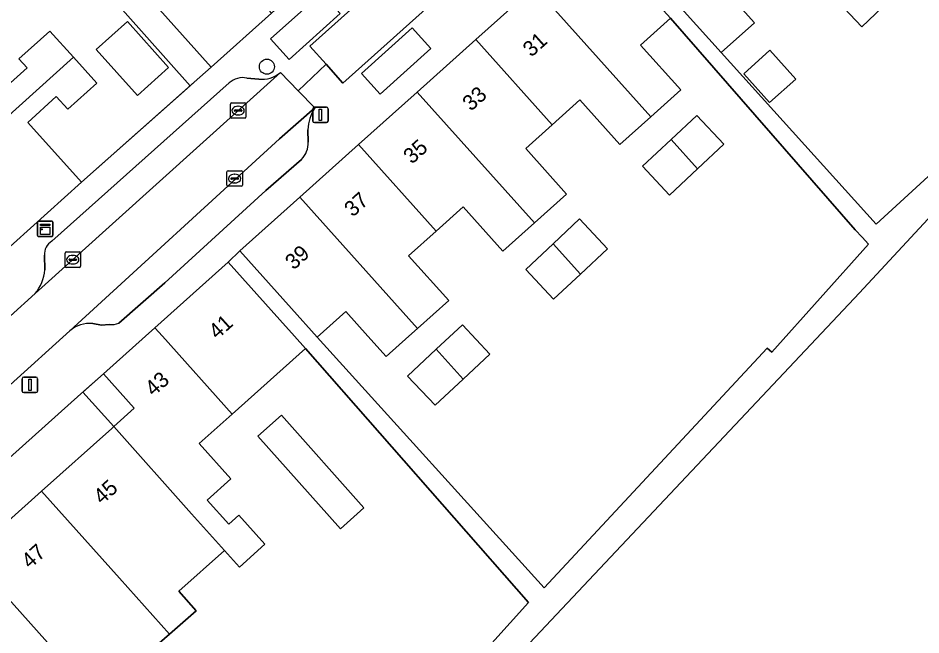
# Model space of a CAD drawing. Extents: x 158352 to 159489, y 383828 to 384603.
# Drawn here: x 159153.8 to 159212.3, y 384230.7 to 384270.6 of the extents above; entities that cross this region are included whole.
import ezdxf

# ---------------------------------------------------------------- set-up
doc = ezdxf.new("R2010")
doc.units = 0
for name, color, linetype in [('IMGEO_Boom', 7, 'Continuous'), ('IMGEO_Erf', 7, 'Continuous'), ('IMGEO_Kast', 7, 'Continuous'), ('IMGEO_Kolk', 7, 'Continuous'), ('IMGEO_Lichtmast', 7, 'Continuous'), ('IMGEO_Muur', 7, 'Continuous'), ('IMGEO_Pand', 7, 'Continuous'), ('IMGEO_Pand_nummerreeks', 7, 'Continuous'), ('IMGEO_Pand_overbouw', 7, 'Continuous'), ('IMGEO_Parkeervlak_open', 7, 'Continuous'), ('IMGEO_Rijbaan_lokaal_open', 7, 'Continuous'), ('IMGEO_Voetpad_open', 7, 'Continuous')]:
    doc.layers.add(name, color=color, linetype=linetype)

msp = doc.modelspace()

# ---------------------------------------------------------------- linework, layer by layer
at = {"layer": 'IMGEO_Boom'}
msp.add_circle((159169.953, 384267.452), 0.489, dxfattribs=at)
at = {"layer": 'IMGEO_Erf'}
for points in [[(159152.922, 384266.009), (159154.432, 384267.37), (159153.906, 384267.954), (159155.907, 384269.757), (159157.429, 384268.067), (159158.938, 384266.391), (159157.058, 384264.697), (159156.321, 384265.514), (159154.47, 384263.847), (159157.957, 384259.976), (159164.986, 384266.22), (159156.404, 384275.881), (159156.255, 384275.749), (159152.116, 384280.413), (159154.04, 384282.284), (159162.054, 384291.576), (159157.36, 384296.152), (159149.628, 384303.199)], [(159212.641, 384280.333), (159210.052, 384283.223), (159208.269, 384281.626), (159206.44, 384279.987), (159209.063, 384277.06), (159207.076, 384275.28), (159204.911, 384273.34), (159202.343, 384276.206), (159200.693, 384274.728), (159198.947, 384273.164), (159201.516, 384270.296), (159199.358, 384268.362), (159209.381, 384257.245), (159213.011, 384260.589)], [(159222.984, 384268.635), (159208.318, 384252.819), (159192.19, 384235.7), (159176.48, 384219.002)], [(159182.327, 384227.71), (159186.88, 384232.749), (159172.449, 384249.196), (159167.702, 384244.952), (159165.568, 384243.044), (159167.609, 384240.761), (159166.079, 384239.393), (159167.479, 384237.826), (159168.139, 384238.415), (159169.829, 384236.525), (159168.17, 384235.042), (159167.2, 384236.128), (159164.251, 384233.492), (159165.384, 384232.225), (159163.65, 384230.714), (159161.838, 384229.136)]]:
    msp.add_lwpolyline(points, dxfattribs=at)
for points in [[(159212.246, 384273.596), (159210.256, 384271.73), (159208.452, 384270.039), (159206.538, 384272.08), (159208.388, 384273.815), (159210.332, 384275.637)], [(159160.926, 384270.379), (159163.589, 384267.406), (159161.569, 384265.597), (159158.906, 384268.569)], [(159208.892, 384255.953), (159208.473, 384256.408), (159208.021, 384256.898), (159196.077, 384270.597), (159194.132, 384268.855), (159196.738, 384265.946), (159194.798, 384264.208), (159192.796, 384262.414), (159190.212, 384265.298), (159188.419, 384263.692), (159186.705, 384262.156), (159189.355, 384259.199), (159187.273, 384257.334), (159185.228, 384255.502), (159182.652, 384258.378), (159180.901, 384256.809), (159179.115, 384255.209), (159181.72, 384252.303), (159179.709, 384250.503), (159179.147, 384250), (159177.675, 384248.682), (159176.495, 384250), (159175.067, 384251.594), (159173.212, 384249.934), (159187.896, 384233.696), (159202.328, 384249.236), (159202.639, 384248.958)], [(159204.182, 384266.641), (159202.489, 384265.127), (159200.817, 384266.999), (159202.509, 384268.512)], [(159196.11, 384262.743), (159197.773, 384264.302), (159199.522, 384262.437), (159197.817, 384260.838), (159196.01, 384259.142), (159194.26, 384261.008)], [(159188.478, 384255.99), (159190.187, 384257.592), (159191.993, 384255.666), (159190.241, 384254.023), (159188.513, 384252.403), (159186.707, 384254.33)], [(159182.648, 384247.225), (159180.837, 384245.527), (159179.062, 384247.42), (159180.915, 384249.157), (159182.604, 384250.74), (159184.379, 384248.848)], [(159147.4, 384236.869), (159149.399, 384234.633), (159150.71, 384235.806), (159150.861, 384235.94), (159155.373, 384239.975), (159159.908, 384244.029), (159160.036, 384244.143), (159161.368, 384245.334), (159159.373, 384247.566), (159157.913, 384246.259), (159148.862, 384238.176)], [(159169.366, 384243.522), (159170.894, 384244.881), (159176.236, 384238.878), (159174.708, 384237.519)]]:
    msp.add_lwpolyline(points, close=True, dxfattribs=at)
at = {"layer": 'IMGEO_Kast'}
for p, q in [((159155.098, 384256.53), (159155.098, 384257.371)), ((159155.098, 384257.371), (159155.098, 384256.53)), ((159155.173, 384257.455), (159156.014, 384257.455)), ((159156.014, 384257.455), (159155.173, 384257.455)), ((159156.098, 384257.38), (159156.098, 384256.539)), ((159156.098, 384256.539), (159156.098, 384257.38)), ((159156.023, 384256.455), (159155.182, 384256.455)), ((159155.182, 384256.455), (159156.023, 384256.455))]:
    msp.add_line(p, q, dxfattribs=at)
for points in [[(159155.293, 384257.245), (159155.893, 384257.245), (159155.893, 384257.16), (159155.293, 384257.16), (159155.293, 384257.245)], [(159155.293, 384257.07), (159155.893, 384257.07), (159155.893, 384256.581), (159155.293, 384256.581), (159155.293, 384257.07)]]:
    msp.add_lwpolyline(points, dxfattribs=at)
msp.add_circle((159155.377, 384256.919), 0.0377, dxfattribs=at)
for centre, start, end in [((159155.176, 384257.377), 92.4484, 184.28452), ((159155.176, 384257.377), 92.4484, 184.28452), ((159156.02, 384257.377), 2.4484, 94.28452), ((159156.02, 384257.377), 2.4484, 94.28452), ((159155.176, 384256.533), 182.4484, 274.28452), ((159155.176, 384256.533), 182.4484, 274.28452), ((159156.02, 384256.533), 272.4484, 4.28452), ((159156.02, 384256.533), 272.4484, 4.28452)]:
    msp.add_arc(centre, 0.0779, start, end, dxfattribs=at)
at = {"layer": 'IMGEO_Kolk'}
for p, q in [((159167.588, 384264.183), (159167.588, 384265.035)), ((159167.663, 384265.109), (159168.515, 384265.109)), ((159168.589, 384265.035), (159168.589, 384264.183)), ((159167.847, 384264.603), (159167.847, 384264.615)), ((159168.285, 384264.566), (159167.887, 384264.566)), ((159167.89, 384264.652), (159168.288, 384264.652)), ((159168.099, 384264.329), (159168.074, 384264.329)), ((159168.076, 384264.889), (159168.101, 384264.889)), ((159168.331, 384264.615), (159168.331, 384264.603)), ((159168.515, 384264.109), (159167.663, 384264.109)), ((159167.365, 384259.784), (159167.365, 384260.636)), ((159167.44, 384260.71), (159168.292, 384260.71)), ((159167.667, 384260.253), (159168.065, 384260.253)), ((159167.853, 384260.49), (159167.878, 384260.49)), ((159168.366, 384260.636), (159168.366, 384259.784)), ((159168.292, 384259.71), (159167.44, 384259.71)), ((159167.624, 384260.204), (159167.624, 384260.216)), ((159168.062, 384260.167), (159167.664, 384260.167)), ((159167.876, 384259.93), (159167.851, 384259.93)), ((159168.108, 384260.216), (159168.108, 384260.204)), ((159156.888, 384254.53), (159156.888, 384255.382)), ((159156.963, 384255.456), (159157.815, 384255.456)), ((159157.147, 384254.95), (159157.147, 384254.962)), ((159157.19, 384254.999), (159157.588, 384254.999)), ((159157.376, 384255.236), (159157.401, 384255.236)), ((159157.631, 384254.962), (159157.631, 384254.95)), ((159157.889, 384255.382), (159157.889, 384254.53)), ((159157.815, 384254.456), (159156.963, 384254.456)), ((159157.585, 384254.913), (159157.187, 384254.913)), ((159157.399, 384254.676), (159157.374, 384254.676))]:
    msp.add_line(p, q, dxfattribs=at)
for points in [[(159167.588, 384264.183), (159167.588, 384265.035)], [(159167.663, 384265.109), (159168.515, 384265.109)], [(159168.589, 384265.035), (159168.589, 384264.183)], [(159168.515, 384264.109), (159167.663, 384264.109)], [(159167.365, 384259.784), (159167.365, 384260.636)], [(159167.44, 384260.71), (159168.292, 384260.71)], [(159168.366, 384260.636), (159168.366, 384259.784)], [(159168.292, 384259.71), (159167.44, 384259.71)], [(159156.888, 384254.53), (159156.888, 384255.382)], [(159156.963, 384255.456), (159157.815, 384255.456)], [(159157.889, 384255.382), (159157.889, 384254.53)], [(159157.815, 384254.456), (159156.963, 384254.456)]]:
    msp.add_lwpolyline(points, dxfattribs=at)
for centre, radius, start, end in [((159167.665, 384265.033), 0.0765, 91.55205, 178.44795), ((159167.665, 384265.033), 0.0765, 91.55205, 178.44795), ((159168.513, 384265.033), 0.0765, 1.55205, 88.44795), ((159168.513, 384265.033), 0.0765, 1.55205, 88.44795), ((159167.887, 384264.612), 0.0403, 85.87752, 175.75265), ((159167.884, 384264.602), 0.0366, 178.93798, 274.71019), ((159168.288, 384264.609), 0.043, 264.86636, 352.45326), ((159168.292, 384264.614), 0.0386, 1.73085, 96.63898), ((159167.665, 384264.185), 0.0765, 181.55205, 268.44795), ((159167.665, 384264.185), 0.0765, 181.55205, 268.44795), ((159168.513, 384264.185), 0.0765, 271.55205, 358.44795), ((159168.513, 384264.185), 0.0765, 271.55205, 358.44795), ((159167.442, 384260.634), 0.0765, 91.55205, 178.44795), ((159167.442, 384260.634), 0.0765, 91.55205, 178.44795), ((159167.664, 384260.213), 0.0403, 85.87752, 175.75265), ((159168.069, 384260.215), 0.0386, 1.73085, 96.63898), ((159168.29, 384260.634), 0.0765, 1.55205, 88.44795), ((159168.29, 384260.634), 0.0765, 1.55205, 88.44795), ((159167.442, 384259.786), 0.0765, 181.55205, 268.44795), ((159167.442, 384259.786), 0.0765, 181.55205, 268.44795), ((159167.661, 384260.203), 0.0366, 178.93798, 274.71019), ((159168.065, 384260.21), 0.043, 264.86636, 352.45326), ((159168.29, 384259.786), 0.0765, 271.55205, 358.44795), ((159168.29, 384259.786), 0.0765, 271.55205, 358.44795), ((159156.965, 384255.38), 0.0765, 91.55205, 178.44795), ((159156.965, 384255.38), 0.0765, 91.55205, 178.44795), ((159157.187, 384254.959), 0.0403, 85.87752, 175.75265), ((159157.592, 384254.961), 0.0386, 1.73085, 96.63898), ((159157.813, 384255.38), 0.0765, 1.55205, 88.44795), ((159157.813, 384255.38), 0.0765, 1.55205, 88.44795), ((159156.965, 384254.532), 0.0765, 181.55205, 268.44795), ((159156.965, 384254.532), 0.0765, 181.55205, 268.44795), ((159157.184, 384254.949), 0.0366, 178.93798, 274.71019), ((159157.588, 384254.956), 0.043, 264.86636, 352.45326), ((159157.813, 384254.532), 0.0765, 271.55205, 358.44795), ((159157.813, 384254.532), 0.0765, 271.55205, 358.44795)]:
    msp.add_arc(centre, radius, start, end, dxfattribs=at)
for centre, major_axis, ratio, start_param, end_param in [((159168.075, 384264.609), (-0.387, 0.002), 0.722429, 4.712389, 7.853982), ((159168.1, 384264.609), (-0.39, 0.002), 0.717154, 1.570796, 4.712389), ((159167.852, 384260.21), (-0.387, 0.002), 0.722429, 4.712389, 7.853982), ((159167.877, 384260.21), (-0.39, 0.002), 0.717154, 1.570796, 4.712389), ((159157.375, 384254.956), (-0.387, 0.002), 0.722429, 4.712389, 7.853982), ((159157.4, 384254.956), (-0.39, 0.002), 0.717154, 1.570796, 4.712389)]:
    msp.add_ellipse(centre, major_axis=major_axis, ratio=ratio, start_param=start_param, end_param=end_param, dxfattribs=at)
at = {"layer": 'IMGEO_Lichtmast'}
for p, q in [((159172.923, 384263.933), (159172.923, 384264.733)), ((159172.923, 384264.733), (159172.923, 384263.933)), ((159173.023, 384264.833), (159173.813, 384264.833)), ((159173.813, 384264.833), (159173.023, 384264.833)), ((159173.913, 384264.733), (159173.913, 384263.933)), ((159173.913, 384263.933), (159173.913, 384264.733)), ((159173.813, 384263.833), (159173.023, 384263.833)), ((159173.023, 384263.833), (159173.813, 384263.833)), ((159154.114, 384246.45), (159154.114, 384247.25)), ((159154.114, 384247.25), (159154.114, 384246.45)), ((159154.214, 384247.35), (159155.004, 384247.35)), ((159155.004, 384247.35), (159154.214, 384247.35)), ((159155.104, 384247.25), (159155.104, 384246.45)), ((159155.104, 384246.45), (159155.104, 384247.25)), ((159155.004, 384246.35), (159154.214, 384246.35)), ((159154.214, 384246.35), (159155.004, 384246.35))]:
    msp.add_line(p, q, dxfattribs=at)
for points in [[(159173.343, 384264.708), (159173.493, 384264.708), (159173.493, 384263.958), (159173.343, 384263.958), (159173.343, 384264.708)], [(159154.534, 384247.225), (159154.684, 384247.225), (159154.684, 384246.475), (159154.534, 384246.475), (159154.534, 384247.225)]]:
    msp.add_lwpolyline(points, dxfattribs=at)
for centre, start, end in [((159173.023, 384264.733), 90, 180), ((159173.023, 384264.733), 90, 180), ((159173.813, 384264.733), 0, 90), ((159173.813, 384264.733), 360, 90), ((159173.023, 384263.933), 180, 270), ((159173.023, 384263.933), 180, 270), ((159173.813, 384263.933), 270, 0), ((159173.813, 384263.933), 270, 0), ((159154.214, 384247.25), 90, 180), ((159154.214, 384247.25), 90, 180), ((159155.004, 384247.25), 0, 90), ((159155.004, 384247.25), 360, 90), ((159154.214, 384246.45), 180, 270), ((159154.214, 384246.45), 180, 270), ((159155.004, 384246.45), 270, 0), ((159155.004, 384246.45), 270, 0)]:
    msp.add_arc(centre, 0.1, start, end, dxfattribs=at)
at = {"layer": 'IMGEO_Muur'}
msp.add_lwpolyline([(159157.957, 384259.976), (159165.238, 384266.444)], dxfattribs=at)
at = {"layer": 'IMGEO_Pand'}
for points in [[(159170.246, 384270.923), (159162.054, 384280.065), (159161.896, 384280.241), (159160.178, 384278.702), (159162.005, 384276.663), (159162.694, 384277.281), (159164.185, 384275.617), (159161.312, 384273.043), (159163.008, 384271.151), (159166.344, 384267.427)], [(159195.735, 384280.263), (159191.83, 384276.764), (159195.166, 384273.04), (159199.358, 384268.362), (159201.516, 384270.296), (159198.947, 384273.164), (159200.693, 384274.728)], [(159194.798, 384264.208), (159196.738, 384265.946), (159194.132, 384268.855), (159196.077, 384270.597), (159194.489, 384272.37), (159191.152, 384276.093), (159187.267, 384272.613)], [(159210.256, 384271.73), (159208.388, 384273.815), (159206.538, 384272.08), (159208.452, 384270.039)], [(159194.798, 384264.208), (159187.267, 384272.613), (159183.472, 384269.212), (159188.419, 384263.692), (159190.212, 384265.298), (159192.796, 384262.414)], [(159158.906, 384268.569), (159161.569, 384265.597), (159163.589, 384267.406), (159160.926, 384270.379)], [(159144, 384264.37), (159148.18, 384259.732), (159157.429, 384268.067), (159155.907, 384269.757), (159153.906, 384267.954), (159154.432, 384267.37), (159152.922, 384266.009), (159149.739, 384269.542), (159149.527, 384269.351)], [(159187.273, 384257.334), (159189.355, 384259.199), (159186.705, 384262.156), (159188.419, 384263.692), (159183.472, 384269.212), (159179.676, 384265.811)], [(159200.817, 384266.999), (159202.489, 384265.127), (159204.182, 384266.641), (159202.509, 384268.512)], [(159148.18, 384259.732), (159152.439, 384255.004), (159157.957, 384259.976), (159154.47, 384263.847), (159156.321, 384265.514), (159157.058, 384264.697), (159158.938, 384266.391), (159157.429, 384268.067)], [(159187.273, 384257.334), (159179.676, 384265.811), (159175.881, 384262.411), (159180.901, 384256.809), (159182.652, 384258.378), (159185.228, 384255.502)], [(159196.11, 384262.743), (159197.817, 384260.838), (159199.522, 384262.437), (159197.773, 384264.302)], [(159196.11, 384262.743), (159194.26, 384261.008), (159196.01, 384259.142), (159197.817, 384260.838)], [(159180.901, 384256.809), (159175.881, 384262.411), (159172.085, 384259.01), (159179.709, 384250.503), (159181.72, 384252.303), (159179.115, 384255.209)], [(159179.709, 384250.503), (159172.085, 384259.01), (159168.2, 384255.529), (159171.536, 384251.805), (159173.212, 384249.934), (159175.067, 384251.594), (159176.495, 384250), (159177.675, 384248.682), (159179.147, 384250)], [(159188.478, 384255.99), (159190.241, 384254.023), (159191.993, 384255.666), (159190.187, 384257.592)], [(159190.241, 384254.023), (159188.478, 384255.99), (159186.707, 384254.33), (159188.513, 384252.403)], [(159167.702, 384244.952), (159172.449, 384249.196), (159171.735, 384250), (159170.784, 384251.07), (159167.448, 384254.795), (159162.702, 384250.546), (159163.19, 384250)], [(159167.702, 384244.952), (159163.19, 384250), (159162.702, 384250.546), (159162.092, 384250), (159159.373, 384247.566), (159161.368, 384245.334), (159160.036, 384244.143), (159165.08, 384238.5), (159167.2, 384236.128), (159168.17, 384235.042), (159169.829, 384236.525), (159168.139, 384238.415), (159167.479, 384237.826), (159166.079, 384239.393), (159167.609, 384240.761), (159165.568, 384243.044)], [(159180.915, 384249.157), (159182.648, 384247.225), (159184.379, 384248.848), (159182.604, 384250.74)], [(159182.648, 384247.225), (159180.915, 384249.157), (159179.062, 384247.42), (159180.837, 384245.527)], [(159169.366, 384243.522), (159174.708, 384237.519), (159176.236, 384238.878), (159170.894, 384244.881)], [(159160.036, 384244.143), (159159.908, 384244.029), (159155.373, 384239.975), (159160.417, 384234.332), (159163.65, 384230.714), (159165.384, 384232.225), (159164.251, 384233.492), (159167.2, 384236.128), (159165.08, 384238.5)], [(159155.373, 384239.975), (159150.861, 384235.94), (159150.71, 384235.806), (159155.754, 384230.163), (159158.779, 384226.778), (159161.651, 384229.345), (159161.76, 384229.223), (159161.838, 384229.136), (159163.65, 384230.714), (159160.417, 384234.332)], [(159150.71, 384235.806), (159149.399, 384234.633), (159147.4, 384236.869), (159144.048, 384233.873), (159149.007, 384228.327), (159149.128, 384228.191), (159150.537, 384226.614), (159150.874, 384226.135), (159151.018, 384225.931), (159153.38, 384228.041), (159154.672, 384229.196), (159156.045, 384227.66), (159155.321, 384227.013), (159156.829, 384225.326), (159157.083, 384225.042), (159158.889, 384226.656), (159158.779, 384226.778), (159155.754, 384230.163)]]:
    msp.add_lwpolyline(points, close=True, dxfattribs=at)
at = {"layer": 'IMGEO_Pand_overbouw'}
msp.add_lwpolyline([(159160.036, 384244.143), (159161.368, 384245.334), (159159.373, 384247.566), (159158.042, 384246.374)], close=True, dxfattribs=at)
at = {"layer": 'IMGEO_Parkeervlak_open'}
for points in [[(159171.392, 384267.923), (159174.705, 384270.889), (159173.506, 384272.228), (159170.194, 384269.261)], [(159177.275, 384265.673), (159180.567, 384268.622), (159179.362, 384269.968), (159176.069, 384267.019)]]:
    msp.add_lwpolyline(points, close=True, dxfattribs=at)
for points in [[(159154.952, 384252.756), (159170.825, 384267.076)], [(159169.431, 384266.651), (159168.657, 384266.716)], [(159167.513, 384266.4), (159156.03, 384256.145)], [(159173.053, 384264.779), (159170.776, 384262.774), (159157.205, 384250.343)], [(159172.614, 384262.564), (159172.601, 384263.371)], [(159169.889, 384259.436), (159172.2, 384261.453)], [(159160.376, 384250.851), (159163.347, 384253.458), (159169.889, 384259.436)], [(159155.559, 384255.244), (159155.57, 384254.304)], [(159158.681, 384250.813), (159159.247, 384250.725), (159159.735, 384250.763)]]:
    msp.add_lwpolyline(points, dxfattribs=at)
for centre, radius, start, end in [((159168.391, 384265.45), 1.294, 78.14354, 132.7393), ((159169.637, 384268.472), 1.833, 263.53278, 310.37784), ((159175.43, 384263.239), 2.832, 147.06926, 177.33512), ((159171.176, 384262.467), 1.441, 315.2711, 3.85436), ((159156.453, 384255.35), 0.9, 118.03106, 186.77208), ((159152.984, 384254.439), 2.589, 319.46133, 357.01245), ((159158.462, 384248.948), 1.878, 83.30055, 132.02533), ((159159.908, 384251.884), 1.134, 261.24138, 294.39265)]:
    msp.add_arc(centre, radius, start, end, dxfattribs=at)
at = {"layer": 'IMGEO_Rijbaan_lokaal_open'}
msp.add_lwpolyline([(159173.783, 384267.611), (159174.877, 384266.394), (159188.834, 384278.904), (159187.751, 384280.129), (159186.714, 384281.303), (159172.731, 384268.781)], close=True, dxfattribs=at)
for points in [[(159157.205, 384250.343), (159170.776, 384262.774), (159173.053, 384264.779), (159171.966, 384265.9), (159170.825, 384267.076), (159154.952, 384252.756), (159153.342, 384251.303)], [(159142.517, 384241.672), (159142.397, 384241.565), (159130.564, 384230.994), (159130.401, 384230.849), (159131.4, 384229.732), (159132.529, 384228.47), (159136.356, 384231.941), (159144.971, 384239.34), (159153.327, 384246.849), (159157.205, 384250.343)]]:
    msp.add_lwpolyline(points, dxfattribs=at)
at = {"layer": 'IMGEO_Voetpad_open'}
for points in [[(159209.535, 384305.202), (159206.109, 384302.993), (159203.136, 384300.297), (159197.594, 384295.481), (159190.512, 384289.089), (159189.399, 384288.084), (159185.498, 384284.588), (159181.684, 384281.172), (159177.872, 384277.756), (159174.059, 384274.34), (159170.246, 384270.923), (159166.344, 384267.427), (159165.238, 384266.444), (159164.986, 384266.22), (159157.957, 384259.976), (159152.439, 384255.004), (159150.127, 384252.915), (159150.079, 384250.026)], [(159139.295, 384229.623), (159144.048, 384233.873), (159147.4, 384236.869), (159148.862, 384238.176), (159157.913, 384246.259), (159159.373, 384247.566), (159162.092, 384250), (159162.702, 384250.546), (159167.448, 384254.795), (159168.2, 384255.529), (159172.085, 384259.01), (159175.881, 384262.411), (159179.676, 384265.811), (159183.472, 384269.212), (159187.267, 384272.613), (159191.152, 384276.093), (159191.83, 384276.764), (159195.735, 384280.263), (159199.551, 384283.681), (159203.366, 384287.1), (159207.182, 384290.519), (159210.968, 384293.911), (159212.54, 384295.319)], [(159170.825, 384267.076), (159171.966, 384265.9), (159173.783, 384267.611), (159172.731, 384268.781), (159186.714, 384281.303), (159187.751, 384280.129), (159189.555, 384281.784), (159188.576, 384282.918), (159188.728, 384283.052)], [(159190.807, 384280.663), (159190.645, 384280.52), (159189.555, 384281.784), (159187.751, 384280.129), (159188.834, 384278.904), (159174.877, 384266.394), (159173.783, 384267.611), (159171.966, 384265.9), (159173.053, 384264.779)], [(159213.011, 384260.589), (159209.381, 384257.245), (159199.358, 384268.362), (159195.166, 384273.04), (159191.83, 384276.764), (159191.152, 384276.093), (159194.489, 384272.37), (159196.077, 384270.597), (159208.021, 384256.898), (159208.473, 384256.408), (159208.892, 384255.953), (159202.639, 384248.958), (159202.328, 384249.236), (159187.896, 384233.696), (159173.212, 384249.934), (159171.536, 384251.805), (159168.2, 384255.529), (159167.448, 384254.795), (159170.784, 384251.07), (159171.735, 384250), (159172.449, 384249.196), (159186.88, 384232.749), (159182.327, 384227.71)], [(159156.404, 384275.881), (159164.986, 384266.22), (159165.238, 384266.444), (159166.344, 384267.427), (159163.008, 384271.151)], [(159176.48, 384219.002), (159192.19, 384235.7), (159208.318, 384252.819), (159222.984, 384268.635)], [(159168.657, 384266.716), (159169.431, 384266.651)], [(159156.03, 384256.145), (159167.513, 384266.4)], [(159172.601, 384263.371), (159172.614, 384262.564)], [(159172.2, 384261.453), (159169.889, 384259.436), (159163.347, 384253.458), (159160.376, 384250.851)], [(159155.57, 384254.304), (159155.559, 384255.244)], [(159153.342, 384251.303), (159154.952, 384252.756)], [(159157.205, 384250.343), (159153.327, 384246.849), (159144.971, 384239.34)], [(159159.735, 384250.763), (159159.247, 384250.725), (159158.681, 384250.813)]]:
    msp.add_lwpolyline(points, dxfattribs=at)
for points in [[(159170.194, 384269.261), (159173.506, 384272.228), (159174.705, 384270.889), (159171.392, 384267.923)], [(159176.069, 384267.019), (159179.362, 384269.968), (159180.567, 384268.622), (159177.275, 384265.673)]]:
    msp.add_lwpolyline(points, close=True, dxfattribs=at)
for centre, radius, start, end in [((159168.391, 384265.45), 1.294, 78.14354, 132.7393), ((159169.637, 384268.472), 1.833, 263.53278, 310.37784), ((159175.43, 384263.239), 2.832, 147.06926, 177.33512), ((159171.176, 384262.467), 1.441, 315.2711, 3.85436), ((159156.453, 384255.35), 0.9, 118.03106, 186.77208), ((159152.984, 384254.439), 2.589, 319.46133, 357.01245), ((159158.462, 384248.948), 1.878, 83.30055, 132.02533), ((159159.908, 384251.884), 1.134, 261.24138, 294.39265)]:
    msp.add_arc(centre, radius, start, end, dxfattribs=at)

# ---------------------------------------------------------------- texts
at = {"layer": 'IMGEO_Pand_nummerreeks'}
for s, rotation, p in [('31', 41.85897, (159187.071, 384268.033)), ('33', 41.85897, (159183.162, 384264.531)), ('35', 41.85897, (159179.337, 384261.103)), ('37', 41.85897, (159175.511, 384257.676)), ('39', 41.85897, (159171.686, 384254.249)), ('41', 41.83746, (159166.732, 384249.752)), ('43', 41.83738, (159162.611, 384246.061)), ('45', 41.79727, (159159.274, 384239.063)), ('47', 41.79727, (159154.612, 384234.894))]:
    msp.add_text(s, height=1, rotation=rotation, dxfattribs=at).set_placement(p)

doc.saveas('drawing.dxf')
